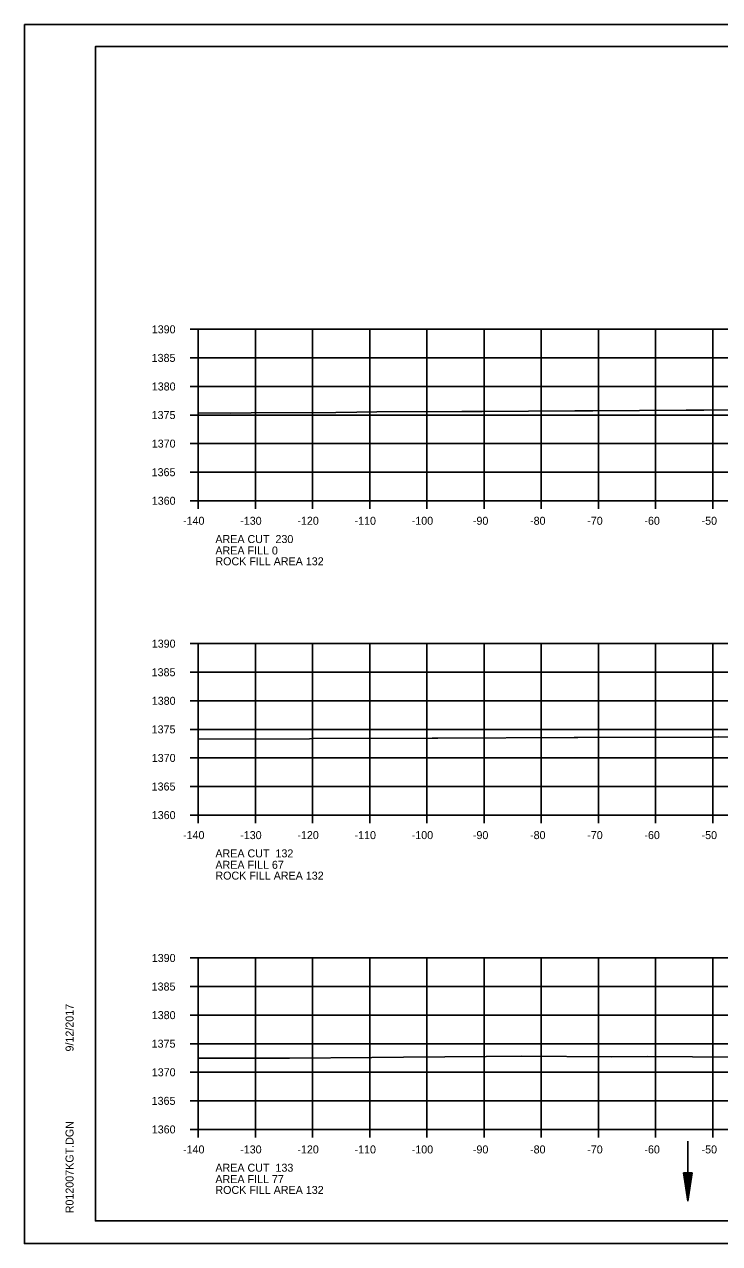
# Model space of a CAD drawing. Extents: x 1374311 to 1383814, y 384102 to 406278.
# Drawn here: x 1381458.2 to 1381579.9, y 394991.5 to 395204.8 of the extents above; entities that cross this region are included whole.
import ezdxf

# ---------------------------------------------------------------- set-up
doc = ezdxf.new("R2010")
doc.units = 0
for name, color, linetype in [('R_Axis', 7, 'Continuous'), ('R_Axis Annot', 7, 'Continuous'), ('R_Border', 7, 'Continuous'), ('R_Draft', 7, 'Continuous'), ('R_Exist Surface', 7, 'Continuous'), ('R_Grid', 7, 'Continuous'), ('R_No Plot', 7, 'Continuous'), ('R_Water', 7, 'Continuous')]:
    doc.layers.add(name, color=color, linetype=linetype)

msp = doc.modelspace()

# ---------------------------------------------------------------- linework, layer by layer
at = {"layer": 'R_Axis'}
for p, q in [((1381487.26, 395151.48), (1381488.66, 395151.48)), ((1381488.66, 395121.48), (1381488.66, 395151.48)), ((1381487.26, 395146.48), (1381488.66, 395146.48)), ((1381487.26, 395141.48), (1381488.66, 395141.48)), ((1381487.26, 395136.48), (1381488.66, 395136.48)), ((1381487.26, 395131.48), (1381488.66, 395131.48)), ((1381487.26, 395126.48), (1381488.66, 395126.48)), ((1381487.26, 395121.48), (1381488.66, 395121.48)), ((1381488.66, 395121.48), (1381768.66, 395121.48)), ((1381488.66, 395120.08), (1381488.66, 395121.48)), ((1381498.66, 395120.08), (1381498.66, 395121.48)), ((1381508.66, 395120.08), (1381508.66, 395121.48)), ((1381518.66, 395120.08), (1381518.66, 395121.48)), ((1381528.66, 395120.08), (1381528.66, 395121.48)), ((1381538.66, 395120.08), (1381538.66, 395121.48)), ((1381548.66, 395120.08), (1381548.66, 395121.48)), ((1381558.66, 395120.08), (1381558.66, 395121.48)), ((1381568.66, 395120.08), (1381568.66, 395121.48)), ((1381578.66, 395120.08), (1381578.66, 395121.48)), ((1381487.26, 395096.48), (1381488.66, 395096.48)), ((1381488.66, 395066.48), (1381488.66, 395096.48)), ((1381487.26, 395091.48), (1381488.66, 395091.48)), ((1381487.26, 395086.48), (1381488.66, 395086.48)), ((1381487.26, 395081.48), (1381488.66, 395081.48)), ((1381487.26, 395076.48), (1381488.66, 395076.48)), ((1381487.26, 395071.48), (1381488.66, 395071.48)), ((1381487.26, 395066.48), (1381488.66, 395066.48)), ((1381488.66, 395066.48), (1381768.66, 395066.48)), ((1381488.66, 395065.08), (1381488.66, 395066.48)), ((1381498.66, 395065.08), (1381498.66, 395066.48)), ((1381508.66, 395065.08), (1381508.66, 395066.48)), ((1381518.66, 395065.08), (1381518.66, 395066.48)), ((1381528.66, 395065.08), (1381528.66, 395066.48)), ((1381538.66, 395065.08), (1381538.66, 395066.48)), ((1381548.66, 395065.08), (1381548.66, 395066.48)), ((1381558.66, 395065.08), (1381558.66, 395066.48)), ((1381568.66, 395065.08), (1381568.66, 395066.48)), ((1381578.66, 395065.08), (1381578.66, 395066.48)), ((1381487.26, 395041.48), (1381488.66, 395041.48)), ((1381488.66, 395011.48), (1381488.66, 395041.48)), ((1381487.26, 395036.48), (1381488.66, 395036.48)), ((1381487.26, 395031.48), (1381488.66, 395031.48)), ((1381487.26, 395026.48), (1381488.66, 395026.48)), ((1381487.26, 395021.48), (1381488.66, 395021.48)), ((1381487.26, 395016.48), (1381488.66, 395016.48)), ((1381487.26, 395011.48), (1381488.66, 395011.48)), ((1381488.66, 395011.48), (1381768.66, 395011.48)), ((1381488.66, 395010.08), (1381488.66, 395011.48)), ((1381498.66, 395010.08), (1381498.66, 395011.48)), ((1381508.66, 395010.08), (1381508.66, 395011.48)), ((1381518.66, 395010.08), (1381518.66, 395011.48)), ((1381528.66, 395010.08), (1381528.66, 395011.48)), ((1381538.66, 395010.08), (1381538.66, 395011.48)), ((1381548.66, 395010.08), (1381548.66, 395011.48)), ((1381558.66, 395010.08), (1381558.66, 395011.48)), ((1381568.66, 395010.08), (1381568.66, 395011.48)), ((1381578.66, 395010.08), (1381578.66, 395011.48))]:
    msp.add_line(p, q, dxfattribs=at)
at = {"layer": 'R_Border'}
for p, q in [((1381470.66, 395200.94), (1381786.84, 395200.94)), ((1381470.66, 394995.48), (1381470.66, 395200.94)), ((1381470.66, 394995.48), (1381470.66, 394995.48)), ((1381786.84, 394995.48), (1381470.66, 394995.48))]:
    msp.add_line(p, q, dxfattribs=at)
at = {"layer": 'R_Draft'}
for p, q in [((1381573.53, 395003.91), (1381574.28, 394998.91)), ((1381575.03, 395003.91), (1381573.53, 395003.91)), ((1381573.66, 395003.91), (1381574.28, 394999.75)), ((1381573.79, 395003.91), (1381574.28, 395000.61)), ((1381573.91, 395003.91), (1381574.28, 395001.44)), ((1381574.04, 395003.91), (1381574.28, 395002.29)), ((1381574.17, 395003.91), (1381574.28, 395003.12)), ((1381575.03, 395003.91), (1381574.28, 394998.91)), ((1381574.53, 395003.91), (1381574.28, 395002.29)), ((1381574.78, 395003.91), (1381574.28, 395000.61)), ((1381574.91, 395003.91), (1381574.28, 394999.75)), ((1381574.66, 395003.91), (1381574.28, 395001.44)), ((1381574.4, 395003.91), (1381574.28, 395003.12))]:
    msp.add_line(p, q, dxfattribs=at)
at = {"layer": 'R_Exist Surface'}
for points in [[(1381488.66, 395136.88), (1381494.3, 395136.82), (1381497.89, 395136.87), (1381512.75, 395136.93), (1381516.42, 395136.99), (1381519.87, 395137.02), (1381534.75, 395137.08), (1381538.31, 395137.11), (1381554.52, 395137.24), (1381557.67, 395137.21), (1381574.03, 395137.34), (1381577.09, 395137.31), (1381592.65, 395137.37)], [(1381488.66, 395079.79), (1381508.14, 395079.85), (1381508.69, 395079.86), (1381529.6, 395079.93), (1381530.05, 395079.94), (1381530.55, 395079.94), (1381554.39, 395080.04), (1381555.04, 395080.04), (1381578.68, 395080.14), (1381579.61, 395080.15), (1381597.47, 395080.06)], [(1381488.66, 395023.97), (1381498.95, 395023.93), (1381504.63, 395023.95), (1381519, 395024.09), (1381524.54, 395024.11), (1381539.03, 395024.26), (1381545.21, 395024.29), (1381561.01, 395024.21), (1381567.23, 395024.23), (1381583, 395024.15)]]:
    msp.add_lwpolyline(points, dxfattribs=at)
at = {"layer": 'R_Grid'}
for p, q in [((1381488.66, 395151.48), (1381768.66, 395151.48)), ((1381488.66, 395121.48), (1381488.66, 395151.48)), ((1381498.66, 395121.48), (1381498.66, 395151.48)), ((1381508.66, 395121.48), (1381508.66, 395151.48)), ((1381518.66, 395121.48), (1381518.66, 395151.48)), ((1381528.66, 395121.48), (1381528.66, 395151.48)), ((1381538.66, 395121.48), (1381538.66, 395151.48)), ((1381548.66, 395121.48), (1381548.66, 395151.48)), ((1381558.66, 395121.48), (1381558.66, 395151.48)), ((1381568.66, 395121.48), (1381568.66, 395151.48)), ((1381578.66, 395121.48), (1381578.66, 395151.48)), ((1381488.66, 395146.48), (1381768.66, 395146.48)), ((1381488.66, 395141.48), (1381768.66, 395141.48)), ((1381488.66, 395136.48), (1381768.66, 395136.48)), ((1381488.66, 395131.48), (1381768.66, 395131.48)), ((1381488.66, 395126.48), (1381768.66, 395126.48)), ((1381488.66, 395121.48), (1381768.66, 395121.48)), ((1381488.66, 395096.48), (1381768.66, 395096.48)), ((1381488.66, 395066.48), (1381488.66, 395096.48)), ((1381498.66, 395066.48), (1381498.66, 395096.48)), ((1381508.66, 395066.48), (1381508.66, 395096.48)), ((1381518.66, 395066.48), (1381518.66, 395096.48)), ((1381528.66, 395066.48), (1381528.66, 395096.48)), ((1381538.66, 395066.48), (1381538.66, 395096.48)), ((1381548.66, 395066.48), (1381548.66, 395096.48)), ((1381558.66, 395066.48), (1381558.66, 395096.48)), ((1381568.66, 395066.48), (1381568.66, 395096.48)), ((1381578.66, 395066.48), (1381578.66, 395096.48)), ((1381488.66, 395091.48), (1381768.66, 395091.48)), ((1381488.66, 395086.48), (1381768.66, 395086.48)), ((1381488.66, 395081.48), (1381768.66, 395081.48)), ((1381488.66, 395076.48), (1381768.66, 395076.48)), ((1381488.66, 395071.48), (1381768.66, 395071.48)), ((1381488.66, 395066.48), (1381768.66, 395066.48)), ((1381488.66, 395041.48), (1381768.66, 395041.48)), ((1381488.66, 395011.48), (1381488.66, 395041.48)), ((1381498.66, 395011.48), (1381498.66, 395041.48)), ((1381508.66, 395011.48), (1381508.66, 395041.48)), ((1381518.66, 395011.48), (1381518.66, 395041.48)), ((1381528.66, 395011.48), (1381528.66, 395041.48)), ((1381538.66, 395011.48), (1381538.66, 395041.48)), ((1381548.66, 395011.48), (1381548.66, 395041.48)), ((1381558.66, 395011.48), (1381558.66, 395041.48)), ((1381568.66, 395011.48), (1381568.66, 395041.48)), ((1381578.66, 395011.48), (1381578.66, 395041.48)), ((1381488.66, 395036.48), (1381768.66, 395036.48)), ((1381488.66, 395031.48), (1381768.66, 395031.48)), ((1381488.66, 395026.48), (1381768.66, 395026.48)), ((1381488.66, 395021.48), (1381768.66, 395021.48)), ((1381488.66, 395016.48), (1381768.66, 395016.48)), ((1381488.66, 395011.48), (1381768.66, 395011.48))]:
    msp.add_line(p, q, dxfattribs=at)
at = {"layer": 'R_No Plot'}
for p, q in [((1381458.26, 395204.84), (1381791.59, 395204.84)), ((1381458.26, 394991.5), (1381791.59, 394991.5))]:
    msp.add_line(p, q, dxfattribs=at)
for points in [[(1381458.25, 395204.84), (1381791.59, 395204.84), (1381791.59, 394991.5), (1381458.25, 394991.5)], [(1381704.58, 395200.94), (1381704.58, 395191.06), (1381740.31, 395191.06), (1381740.31, 395188.14), (1381763.51, 395188.14), (1381763.51, 395164.93), (1381786.84, 395164.93), (1381786.84, 394995.48), (1381470.66, 394995.48), (1381470.66, 395200.94)]]:
    msp.add_lwpolyline(points, close=True, dxfattribs=at)
at = {"layer": 'R_Water'}
msp.add_line((1381574.28, 395009.42), (1381574.28, 394998.91), dxfattribs=at)

# ---------------------------------------------------------------- texts
at = {"layer": 'R_Axis Annot'}
for s, p in [('1390', (1381480.53, 395150.78)), ('1385', (1381480.51, 395145.78)), ('1380', (1381480.53, 395140.78)), ('1375', (1381480.51, 395135.78)), ('1370', (1381480.53, 395130.78)), ('1365', (1381480.51, 395125.78)), ('1360', (1381480.53, 395120.78)), ('-140', (1381486, 395117.28)), ('-130', (1381496, 395117.28)), ('-120', (1381506, 395117.28)), ('-110', (1381516, 395117.28)), ('-100', (1381526, 395117.28)), ('-90', (1381536.7, 395117.28)), ('-80', (1381546.7, 395117.28)), ('-70', (1381556.7, 395117.28)), ('-60', (1381566.7, 395117.28)), ('-50', (1381576.7, 395117.28)), ('AREA CUT  230', (1381491.66, 395114.08)), ('AREA FILL 0', (1381491.66, 395112.08)), ('ROCK FILL AREA 132', (1381491.66, 395110.19)), ('1390', (1381480.53, 395095.78)), ('1385', (1381480.51, 395090.78)), ('1380', (1381480.53, 395085.78)), ('1375', (1381480.51, 395080.78)), ('1370', (1381480.53, 395075.78)), ('1365', (1381480.51, 395070.78)), ('1360', (1381480.53, 395065.78)), ('-140', (1381486, 395062.28)), ('-130', (1381496, 395062.28)), ('-120', (1381506, 395062.28)), ('-110', (1381516, 395062.28)), ('-100', (1381526, 395062.28)), ('-90', (1381536.7, 395062.28)), ('-80', (1381546.7, 395062.28)), ('-70', (1381556.7, 395062.28)), ('-60', (1381566.7, 395062.28)), ('-50', (1381576.7, 395062.28)), ('AREA CUT  132', (1381491.66, 395059.08)), ('AREA FILL 67', (1381491.66, 395057.08)), ('ROCK FILL AREA 132', (1381491.66, 395055.19)), ('1390', (1381480.53, 395040.78)), ('1385', (1381480.51, 395035.78)), ('1380', (1381480.53, 395030.78)), ('1375', (1381480.51, 395025.78)), ('1370', (1381480.53, 395020.78)), ('1365', (1381480.51, 395015.78)), ('1360', (1381480.53, 395010.78)), ('-140', (1381486, 395007.28)), ('-130', (1381496, 395007.28)), ('-120', (1381506, 395007.28)), ('-110', (1381516, 395007.28)), ('-100', (1381526, 395007.28)), ('-90', (1381536.7, 395007.28)), ('-80', (1381546.7, 395007.28)), ('-70', (1381556.7, 395007.28)), ('-60', (1381566.7, 395007.28)), ('-50', (1381576.7, 395007.28)), ('AREA CUT  133', (1381491.66, 395004.08)), ('AREA FILL 77', (1381491.66, 395002.08)), ('ROCK FILL AREA 132', (1381491.66, 395000.19))]:
    msp.add_text(s, height=1.4, dxfattribs=at).set_placement(p)
at = {"layer": 'R_Border'}
for s, p in [('9/12/2017', (1381466.85, 395025.12)), ('R012007KGT.DGN', (1381466.85, 394996.81))]:
    msp.add_text(s, height=1.4, rotation=90, dxfattribs=at).set_placement(p)

doc.saveas('drawing.dxf')
